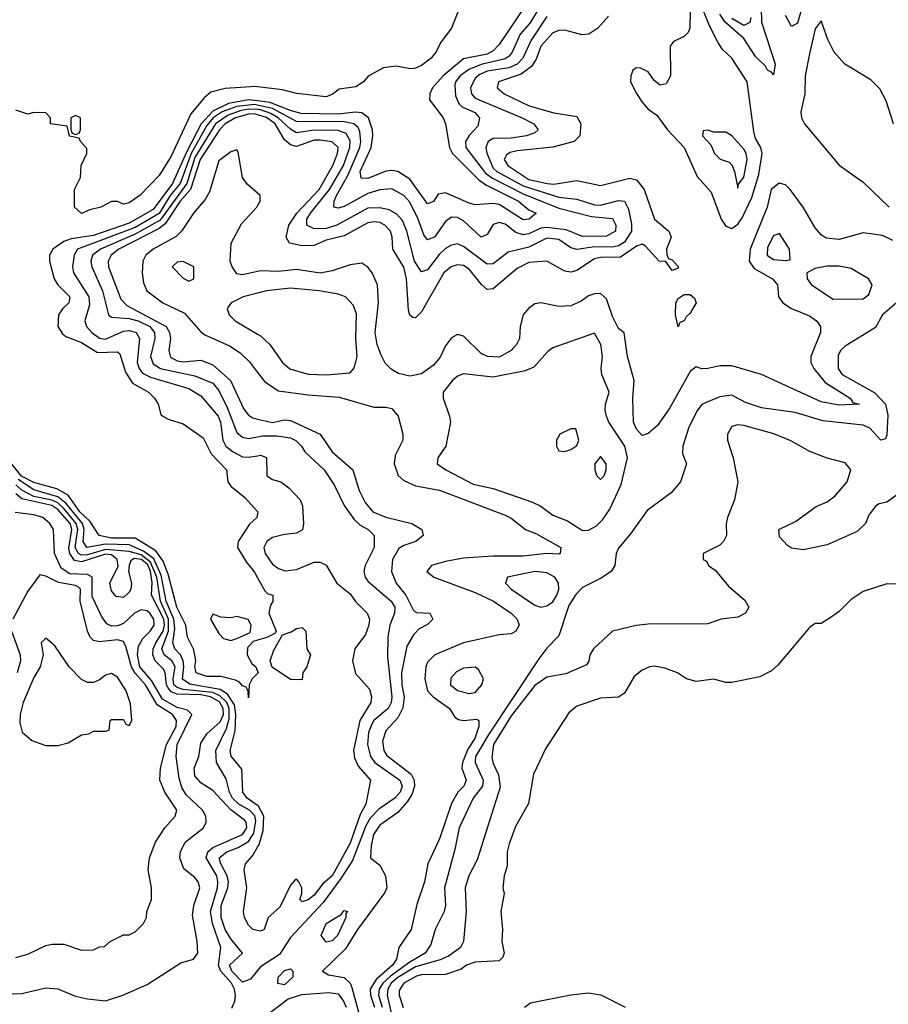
# Model space of a CAD drawing. Header units: inches. Extents: x 2348352 to 2479776, y 460422 to 613655.
# Tile 328 of 590: x 2409202 to 2412115, y 522779 to 526079. Entities that reach past the tile are written whole.
import ezdxf

# ---------------------------------------------------------------- set-up
doc = ezdxf.new("R2010")
doc.units = ezdxf.units.IN
doc.header["$MEASUREMENT"] = 0
doc.layers.add('C4502', color=7, linetype='Continuous')
doc.layers.add('C4512', color=7, linetype='Continuous')

msp = doc.modelspace()

# ---------------------------------------------------------------- linework, layer by layer
at = {"layer": 'C4502', "color": 4}
for points, elevation in [([(2410000, 525854), (2409994.7, 525854.7), (2409891.9, 525848.1), (2409843.8, 525836.2), (2409821.6, 525818.4), (2409776.6, 525763.4), (2409710, 525621.6), (2409670, 525556.2), (2409605.5, 525490), (2409570, 525464.7), (2409550, 525460.7), (2409530, 525469.3), (2409510.8, 525469.2), (2409474, 525450), (2409438, 525442), (2409410, 525429.2), (2409386, 525450), (2409386, 525510), (2409406, 525550), (2409408, 525590), (2409428, 525630), (2409427.3, 525647.3), (2409406, 525670), (2409402, 525682), (2409368.9, 525688.9), (2409362, 525722), (2409306, 525730), (2409306, 525750), (2409290, 525766), (2409250, 525768), (2409230, 525762), (2409190, 525775.3)], 56), ([(2410000, 525806.6), (2409970, 525810.4), (2409902.2, 525797.8), (2409850, 525772.3), (2409811.2, 525730), (2409762.8, 525637.2), (2409715.3, 525530), (2409650, 525442.2), (2409570, 525397.1), (2409450, 525355.9), (2409375.3, 525344.7), (2409350, 525335.6), (2409314, 525310), (2409302.6, 525290), (2409302.6, 525270), (2409317.6, 525210), (2409330.2, 525190.3), (2409370.4, 525150), (2409367.7, 525130), (2409345.5, 525110), (2409333, 525090), (2409330.5, 525050.5), (2409346, 525026), (2409357.1, 525017.1), (2409410, 524997.4), (2409463.5, 524963.5), (2409530, 524965.5), (2409538.5, 524958.6), (2409557.2, 524897.2), (2409580.4, 524860.4), (2409634, 524830), (2409654, 524810), (2409666.8, 524790), (2409676, 524756), (2409682, 524750), (2409699.8, 524739.8), (2409750, 524724), (2409817.4, 524677.4), (2409843.9, 524623.9), (2409896.3, 524570), (2409900.7, 524530), (2409910, 524516), (2409957.3, 524477.3), (2410000, 524431.1)], 64), ([(2410000, 525792.1), (2409990, 525794.4), (2409930, 525788.1), (2409881.8, 525770), (2409851.6, 525750), (2409830, 525724.4), (2409777.5, 525630), (2409740.1, 525530), (2409707.1, 525490), (2409670.4, 525429.6), (2409590, 525382.5), (2409396.4, 525310), (2409384.9, 525290), (2409379.5, 525250), (2409382.4, 525230), (2409434.3, 525150), (2409436.7, 525123.3), (2409421.3, 525070), (2409426.4, 525050), (2409444.4, 525030), (2409470, 525011.8), (2409490, 525007.9), (2409550, 525034.4), (2409570, 525036.9), (2409592.4, 525030), (2409604.2, 525010), (2409596.1, 524930), (2409602.7, 524910), (2409614.5, 524894.5), (2409640.7, 524880.7), (2409770, 524842.6), (2409810, 524818.4), (2409867.6, 524750), (2409875.2, 524730), (2409883.6, 524670), (2409894, 524650), (2409918, 524630), (2409950, 524613.7), (2409970, 524612.2), (2410000, 524617.4)], 68), ([(2410000, 525777.4), (2409970, 525779.1), (2409945.1, 525774.9), (2409901.1, 525758.9), (2409859.4, 525730), (2409790, 525616.8), (2409763.3, 525530), (2409673.5, 525406.5), (2409590, 525359.6), (2409473.7, 525310), (2409447, 525290), (2409441.1, 525270), (2409444.2, 525250), (2409480.3, 525170), (2409500.7, 525090), (2409510, 525082), (2409570, 525077.8), (2409599.3, 525070), (2409638.3, 525050), (2409654.9, 525030), (2409656.1, 525010), (2409641.5, 524950), (2409650, 524924.9), (2409674, 524910), (2409790, 524885.5), (2409850, 524860.3), (2409870, 524836.3), (2409898.6, 524778.6), (2409930, 524695.5), (2409950, 524679.5), (2409970, 524675.3), (2410000, 524680.6)], 72), ([(2410000, 525760), (2409990, 525762.9), (2409970, 525762), (2409926.5, 525750), (2409891.2, 525730), (2409872.8, 525710), (2409807.5, 525610), (2409775.4, 525510), (2409740.8, 525470), (2409690, 525394.3), (2409670, 525379.3), (2409534.9, 525310), (2409508.9, 525290), (2409499.6, 525270), (2409500.2, 525250), (2409541.6, 525141.6), (2409561.4, 525121.4), (2409693.1, 525050), (2409705.2, 525030), (2409707.6, 525010), (2409702, 524970), (2409708.3, 524948.3), (2409730, 524936), (2409750, 524931.6), (2409810, 524938), (2409850, 524922.6), (2409908.7, 524870), (2409953.8, 524773.8), (2409970, 524753), (2409984, 524744), (2410000, 524740.4)], 76), ([(2410000, 525496.9), (2409966, 525526), (2409949.6, 525549.6), (2409935.1, 525635.1), (2409930, 525642), (2409910, 525636.2), (2409870, 525605.2), (2409838.3, 525501.7), (2409824.1, 525475.9), (2409784.9, 525430), (2409745.2, 525370), (2409727.5, 525352.5), (2409650.4, 525310), (2409625.7, 525290), (2409614.9, 525270), (2409612.9, 525230), (2409617.4, 525197.4), (2409628.5, 525170), (2409682, 525130), (2409755.1, 525095.1), (2409810, 525032.4), (2409823.1, 525023.1), (2409905.5, 524985.5), (2409942, 524962), (2409972.6, 524932.6), (2410000, 524896.8)], 84), ([(2410000, 525235.1), (2409950, 525223.6), (2409930, 525227), (2409914.5, 525250), (2409907.6, 525270), (2409911.6, 525330), (2409945.7, 525394.3), (2409997.2, 525450), (2410000, 525454.7)], 84), ([(2410000, 525161.9), (2409952, 525150), (2409911.3, 525130), (2409902, 525118), (2409898, 525110), (2409904.7, 525090), (2409924.7, 525070), (2410000, 525024.8)], 88), ([(2410000, 523888), (2409982, 523870), (2409972, 523850), (2409970, 523806), (2409968.4, 523828.4), (2409962, 523842), (2409950, 523846), (2409939, 523859), (2409925.6, 523865.6), (2409877.2, 523877.2), (2409830, 523878), (2409794, 523890), (2409789.8, 523909.8), (2409793.2, 523930), (2409786.5, 523966.5), (2409765.1, 524010), (2409759.5, 524050), (2409729.8, 524110), (2409700.8, 524220.8), (2409683.8, 524263.8), (2409658.6, 524298.6), (2409590, 524340.9), (2409510, 524341.6), (2409469.4, 524350), (2409438.1, 524398.1), (2409404.1, 524430), (2409365.3, 524485.3), (2409326.7, 524506.7), (2409250, 524527.5), (2409208.8, 524548.8), (2409164.3, 524604.3)], 64), ([(2410000, 523445.1), (2409964.8, 523470), (2409951, 523490), (2409947.4, 523567.4), (2409911, 523611), (2409907.6, 523630), (2409924.6, 523695.4), (2409926.8, 523750), (2409922.9, 523782.9), (2409898.9, 523818.9), (2409874.5, 523834.5), (2409772.4, 523852.4), (2409748.2, 523868.2), (2409752.9, 523910), (2409750.7, 523930), (2409741.4, 523950), (2409723.1, 523970), (2409715.8, 523990), (2409722.3, 524037.7), (2409719.4, 524070), (2409694, 524130), (2409676.7, 524216.7), (2409651.7, 524271.7), (2409618.1, 524298.1), (2409570, 524318.5), (2409490, 524320.8), (2409428, 524310), (2409415.3, 524330), (2409419, 524370), (2409413, 524390), (2409357.9, 524457.9), (2409330, 524479.9), (2409250, 524503.4), (2409197.3, 524537.3)], 68), ([(2410000, 522892.7), (2409976.5, 522863.5), (2409950, 522853.3), (2409913.3, 522890), (2409905.4, 522910), (2409949, 522950), (2409910, 522998.4), (2409891.1, 523030), (2409878.2, 523070), (2409877.6, 523110), (2409900.4, 523170), (2409902, 523190), (2409898, 523210), (2409876.4, 523250), (2409871.6, 523270), (2409897, 523290), (2409935.2, 523304.8), (2409970, 523324.7), (2409987.8, 523352.2), (2409994.3, 523394.3), (2409990.4, 523410.4), (2409973.1, 523430), (2409937.4, 523450), (2409915.6, 523470), (2409905.7, 523490), (2409894.5, 523534.5), (2409862.4, 523590), (2409860.4, 523630), (2409896.1, 523703.9), (2409904.3, 523735.7), (2409904.8, 523770), (2409897.3, 523790), (2409873.4, 523813.4), (2409850, 523823.5), (2409750, 523834.3), (2409730, 523841.3), (2409719.8, 523850), (2409717.4, 523870), (2409723.8, 523910), (2409712.4, 523930), (2409686.4, 523950), (2409679, 523970), (2409701.3, 524030), (2409701.5, 524070), (2409674.2, 524130), (2409662.1, 524210), (2409641, 524261), (2409610, 524285.7), (2409570, 524296.6), (2409490, 524303.6), (2409430, 524285.1), (2409410, 524284.4), (2409399.8, 524290), (2409388.8, 524310), (2409397.7, 524370), (2409391.9, 524390), (2409350, 524441.1), (2409330, 524459.4), (2409310, 524469), (2409250, 524480.9), (2409210, 524502), (2409190, 524520.2)], 72), ([(2409913.3, 522766.7), (2409923.9, 522790), (2409926.3, 522810), (2409922.4, 522830), (2409912.2, 522850), (2409877.3, 522890), (2409869.4, 522909.4), (2409876.5, 522970), (2409849.1, 523050), (2409842.4, 523090), (2409865.5, 523170), (2409867.3, 523190), (2409863.4, 523210), (2409827.4, 523270), (2409833.1, 523290), (2409850, 523304.5), (2409950, 523348.4), (2409964.2, 523370), (2409962.3, 523390), (2409956.6, 523396.6), (2409910, 523430.8), (2409850, 523495.8), (2409810, 523521.7), (2409790, 523545.1), (2409787.4, 523570), (2409803.5, 523610), (2409810, 523654), (2409830, 523685.3), (2409874.1, 523725.9), (2409885.9, 523750), (2409885.2, 523770), (2409872.3, 523792.3), (2409842.3, 523810), (2409810, 523816.4), (2409730, 523818.2), (2409710, 523826), (2409699.9, 523839.9), (2409694.8, 523850), (2409690, 523891.6), (2409683.9, 523903.9), (2409657.2, 523930), (2409648.6, 523950), (2409650.5, 523970), (2409659, 523990), (2409683.2, 524030), (2409688, 524050), (2409686.1, 524070), (2409644.8, 524150), (2409647, 524193), (2409640.7, 524230), (2409631.8, 524251.8), (2409610.5, 524270), (2409586.6, 524273.4), (2409575.1, 524265), (2409569.2, 524250.8), (2409566.7, 524230), (2409576.8, 524190), (2409575.6, 524170), (2409570, 524160.5), (2409550, 524142.8), (2409525.8, 524145.8), (2409510, 524164.5), (2409504.4, 524190), (2409532.7, 524247.3), (2409529.8, 524270), (2409510, 524285), (2409490, 524287.4), (2409410, 524261.7), (2409386.2, 524266.2), (2409370, 524289.7), (2409367.5, 524307.5), (2409377.3, 524370), (2409371.4, 524390), (2409330, 524437.5), (2409310, 524450.8), (2409210, 524473.4), (2409189.5, 524489.5)], 76), ([(2409146.6, 522813.4), (2409210, 522815.3), (2409290, 522834.9), (2409330, 522830.6), (2409390, 522806.4), (2409430, 522797.1), (2409490, 522790.6), (2409548.7, 522810), (2409630, 522846), (2409742.3, 522917.7), (2409785.2, 522930), (2409799.6, 522950), (2409797.7, 522990), (2409782, 523078), (2409786.2, 523110), (2409806.3, 523170), (2409800.5, 523190), (2409790, 523204.5), (2409752.9, 523232.9), (2409739.5, 523270), (2409741.6, 523290), (2409757.5, 523322.5), (2409818.7, 523370), (2409828.2, 523390), (2409826.6, 523410), (2409815.1, 523430), (2409761.1, 523481.1), (2409746.2, 523506.2), (2409737, 523537), (2409727.2, 523610), (2409730.7, 523650), (2409779.5, 523750), (2409764.7, 523764.7), (2409730, 523774), (2409681.7, 523801.7), (2409644.7, 523864.7), (2409605.4, 523910), (2409597, 523950), (2409600.6, 523979.4), (2409614.9, 524005.1), (2409640.2, 524030), (2409652.9, 524050), (2409651.8, 524070), (2409638.3, 524090), (2409630, 524097.2), (2409610, 524101), (2409587.7, 524090), (2409550, 524055.3), (2409530, 524047.7), (2409510, 524046.2), (2409494.1, 524054.1), (2409477.3, 524077.3), (2409445.5, 524145.5), (2409445.1, 524210), (2409430, 524219.3), (2409370, 524221.9), (2409341.2, 524241.2), (2409319.4, 524290), (2409315.8, 524370), (2409304, 524390), (2409280.5, 524410), (2409250, 524419), (2409187.3, 524427.3)], 84), ([(2410000, 524423.3), (2409998, 524410), (2409972.4, 524387.6), (2409934.9, 524330), (2409933, 524310), (2409961.7, 524261.7), (2409990, 524226.8), (2410000, 524208.7)], 64), ([(2409190, 522936), (2409230, 522946.8), (2409290, 522976), (2409310, 522981), (2409350, 522981), (2409410, 522961), (2409450, 522962), (2409470, 522972), (2409487.3, 522972.7), (2409506, 522990), (2409550, 523012), (2409570, 523012), (2409590, 523022), (2409618, 523050), (2409628, 523070), (2409628.7, 523090), (2409644, 523130), (2409644, 523170), (2409633.2, 523230), (2409638, 523270), (2409658, 523322), (2409689.6, 523370.4), (2409724, 523410), (2409729.2, 523430), (2409689.3, 523490), (2409672.7, 523530), (2409675.1, 523570), (2409694.8, 523650), (2409726.8, 523710), (2409727.8, 523730), (2409715.3, 523750), (2409663.2, 523783.2), (2409624.2, 523850), (2409589.3, 523889.3), (2409577, 523910), (2409558.4, 523978.4), (2409550, 523994.5), (2409530, 524000.5), (2409470, 523993.3), (2409450, 523998.4), (2409438.4, 524010), (2409429.7, 524030), (2409405.6, 524130), (2409406.6, 524170), (2409398, 524178), (2409390, 524182.9), (2409332.6, 524192.6), (2409290, 524214), (2409270, 524218), (2409230, 524164), (2409179.5, 524070)], 88), ([(2409175.3, 524030), (2409203.6, 523950), (2409204.9, 523930), (2409194.3, 523890)], 88), ([(2410000, 523999.7), (2409984.7, 523995.3), (2409966, 523974), (2409964.7, 523950), (2409980.7, 523920.7), (2409994, 523910), (2410000, 523895)], 64), ([(2410000, 523026.3), (2409984, 523030), (2409970, 523044), (2409956, 523070), (2409952.7, 523090), (2409963.5, 523170), (2409955.6, 523230), (2409959.5, 523250), (2409983.5, 523276.5), (2410000, 523305.8)], 68)]:
    msp.add_lwpolyline(points, dxfattribs=dict(at, elevation=elevation))
for points, elevation in [([(2409390, 525758), (2409374, 525750), (2409374, 525710), (2409378, 525698), (2409390, 525694), (2409402, 525698), (2409406, 525710), (2409406, 525750)], 56), ([(2409750, 525268), (2409730, 525266), (2409714, 525250), (2409750, 525212), (2409770, 525202), (2409786, 525210), (2409786, 525250)], 88), ([(2409850, 524086), (2409842, 524070), (2409870, 524022), (2409885.4, 524005.4), (2409910, 523998), (2409930, 524004.7), (2409975.3, 524024.7), (2409978, 524050), (2409968.4, 524068.4), (2409930, 524079), (2409910, 524074), (2409876.4, 524076.4)], 64), ([(2409290, 524006), (2409274, 523990), (2409281, 523950), (2409271, 523910), (2409250, 523874), (2409214, 523790), (2409204, 523750), (2409202.8, 523722.8), (2409211.1, 523691.1), (2409242.8, 523662.8), (2409290, 523646.8), (2409330, 523646.8), (2409364.7, 523655.3), (2409410, 523682), (2409434.6, 523685.4), (2409450, 523694), (2409490, 523694), (2409502, 523698), (2409506, 523730), (2409510, 523734), (2409550, 523734), (2409558, 523718), (2409570, 523714), (2409578, 523730), (2409574, 523786), (2409559, 523830), (2409530, 523875.3), (2409510, 523888), (2409490, 523882), (2409470, 523866), (2409450, 523858), (2409430, 523858), (2409410, 523868), (2409368, 523910), (2409320.4, 523980.4)], 92)]:
    msp.add_lwpolyline(points, close=True, dxfattribs=dict(at, elevation=elevation))
at = {"layer": 'C4512', "color": 4}
for points, elevation in [([(2411863.6, 526256.4), (2411810, 526066.6), (2411790, 526056), (2411770, 526092.7)], 76), ([(2410912, 526147.9), (2410810, 525995.6), (2410790, 525974.3), (2410770, 525963.5), (2410690, 525947.1), (2410622.3, 525890), (2410586.3, 525850), (2410578, 525830), (2410577, 525810), (2410622.4, 525750), (2410630.5, 525730), (2410644, 525650), (2410654, 525630), (2410741.9, 525541.9), (2410764.9, 525524.9), (2410874.4, 525470), (2410910, 525442), (2410934, 525430), (2410911, 525410), (2410890, 525408.2), (2410810, 525459.6), (2410790, 525463), (2410730, 525458.7), (2410710, 525463.5), (2410630, 525498.9), (2410605.8, 525494.2), (2410590, 525469.2), (2410570, 525461.2), (2410510, 525544.2), (2410470, 525569.7), (2410450, 525573.5), (2410430, 525571), (2410370, 525546), (2410347.2, 525547.2), (2410344.5, 525570), (2410380.8, 525650), (2410386, 525690), (2410385, 525710), (2410371.8, 525750), (2410350, 525766.2), (2410328.9, 525768.9), (2410270, 525762.4), (2410144.8, 525764.8), (2410110, 525773.9), (2410041.5, 525801.5), (2410000, 525806.6)], 64), ([(2411687.9, 526172.1), (2411689.2, 526070), (2411735.6, 525930), (2411730, 525894), (2411723.3, 525903.3), (2411710, 525909.6), (2411703, 525923), (2411670, 525955.3), (2411630, 526015.3), (2411568.3, 526070), (2411550, 526096.8)], 76), ([(2410943.6, 526116.4), (2410913.4, 526066.6), (2410880.9, 526030), (2410854, 525970), (2410843.5, 525956.5), (2410830, 525947.1), (2410750, 525928.5), (2410708.3, 525911.7), (2410679.5, 525890), (2410663.1, 525870), (2410661.1, 525858.9), (2410663.2, 525823.2), (2410675.8, 525795.8), (2410686.4, 525786.4), (2410727.9, 525767.9), (2410743.7, 525750), (2410738, 525722), (2410709.1, 525690.9), (2410697, 525670), (2410698, 525650), (2410764.5, 525564.5), (2410787.2, 525547.2), (2410890, 525495.5), (2411010, 525447.1), (2411119.5, 525419.5), (2411190, 525412.2), (2411201.6, 525390), (2411200.5, 525370), (2411170, 525353.3), (2411090, 525352.6), (2411034.2, 525374.2), (2410970, 525382.6), (2410950, 525379.8), (2410910, 525361.4), (2410890, 525357.6), (2410865.7, 525365.7), (2410830, 525393.7), (2410810, 525398.7), (2410790, 525392), (2410770, 525359.3), (2410750, 525349.6), (2410690, 525404.2), (2410670, 525416.2), (2410650, 525417), (2410630, 525402.7), (2410592.7, 525350), (2410570, 525340.9), (2410557.4, 525357.4), (2410538.7, 525410), (2410510, 525467.3), (2410490, 525489.6), (2410450, 525511.6), (2410410, 525508), (2410370, 525496.4), (2410290, 525453), (2410270, 525446.6), (2410255.3, 525450), (2410256.3, 525470), (2410264.5, 525490), (2410303.1, 525556.9), (2410342.5, 525650), (2410346.2, 525670), (2410343.1, 525703.1), (2410336.9, 525716.9), (2410322.9, 525730), (2410290, 525736.8), (2410130, 525737.8), (2410050, 525780.9), (2410000, 525792.1)], 68), ([(2411450.2, 526110), (2411449.2, 526050.8), (2411443.7, 526036.3), (2411430, 526022), (2411394.6, 526005.4), (2411383.7, 525990), (2411384, 525890), (2411370, 525864), (2411350, 525859), (2411330, 525875.3), (2411310, 525904), (2411283.5, 525916.5), (2411270, 525917.2), (2411258, 525910), (2411251, 525890), (2411250.8, 525870), (2411270, 525831), (2411290, 525802.8), (2411310, 525778.8), (2411338.4, 525758.4), (2411374.9, 525710), (2411430.2, 525650.2), (2411473.5, 525553.5), (2411521.1, 525501.1), (2411554.4, 525410), (2411570, 525387.3), (2411590, 525379.1), (2411610, 525393.4), (2411625.2, 525414.8), (2411657, 525483), (2411680.6, 525559.4), (2411691.5, 525630), (2411687.1, 525650), (2411670, 525680.9), (2411663.5, 525703.5), (2411642, 525870), (2411589.6, 525950), (2411559.3, 525979.3), (2411543.7, 526003.7), (2411516.5, 526056.4), (2411490, 526122.2)], 84), ([(2410672.3, 526107.7), (2410650.4, 526050), (2410615.8, 526004.2), (2410598, 525970), (2410581.6, 525950), (2410550, 525925.6), (2410530, 525916), (2410514, 525914), (2410463.2, 525923.2), (2410422.5, 525917.5), (2410370.5, 525889.5), (2410354.8, 525870), (2410330, 525853.2), (2410273.7, 525846.3), (2410250, 525827.8), (2410230, 525819.7), (2410130, 525831.5), (2410083.6, 525843.6), (2410000, 525854)], 56), ([(2411176.5, 526090), (2411141.3, 526050), (2411110.6, 526030), (2411087.5, 526027.5), (2411030, 526043.6), (2411010, 526042.9), (2410990, 526035.1), (2410950.3, 525990), (2410934.1, 525945.9), (2410918.7, 525921.3), (2410884.3, 525895.7), (2410807.3, 525870), (2410802.8, 525850), (2410827.3, 525830), (2410910.8, 525790), (2410993.6, 525766.4), (2411070, 525754.8), (2411084, 525730), (2411080.7, 525690), (2411061, 525670), (2410990, 525651.1), (2410870, 525639.7), (2410846.8, 525633.2), (2410834.4, 525625.6), (2410826.7, 525610), (2410839.3, 525590), (2410910, 525543.5), (2410970.8, 525529.2), (2410992.8, 525527.2), (2411070, 525539.5), (2411150, 525523.1), (2411248, 525548), (2411270, 525542), (2411296.3, 525510), (2411330.7, 525410.7), (2411378.8, 525370), (2411386.8, 525350), (2411371.3, 525310), (2411372, 525292), (2411378, 525278), (2411390, 525274), (2411410, 525252), (2411410, 525246), (2411390, 525238), (2411368.4, 525268.4), (2411346, 525270), (2411300.2, 525320.2), (2411290, 525326), (2411270, 525319.6), (2411216.8, 525283.2), (2411150, 525282.2), (2411130, 525276.9), (2411070, 525238.3), (2411050, 525233), (2411030, 525235.6), (2410969.6, 525269.6), (2410910, 525265.4), (2410870, 525244.7), (2410790, 525176.2), (2410770, 525174.5), (2410751.1, 525191.1), (2410710, 525243), (2410690, 525255.1), (2410670, 525256.9), (2410649.2, 525250.8), (2410624.9, 525230), (2410550, 525099.5), (2410530, 525079.3), (2410520.9, 525080.9), (2410510, 525088), (2410505.6, 525105.6), (2410499.8, 525210), (2410490, 525249.2), (2410453, 525310), (2410451, 525350), (2410445.4, 525370), (2410427, 525390), (2410410, 525399.1), (2410390, 525401.7), (2410370, 525397.7), (2410290, 525354.2), (2410230, 525339.8), (2410190, 525322), (2410150, 525320.9), (2410107.6, 525330), (2410096.4, 525350), (2410105.3, 525390), (2410132, 525430), (2410207, 525510), (2410252.8, 525590), (2410268.5, 525630), (2410270.7, 525650.7), (2410250, 525669.7), (2410210, 525674.4), (2410190, 525674.4), (2410130, 525654), (2410110, 525659.7), (2410090, 525675.6), (2410058.9, 525730), (2410030, 525751.4), (2410000, 525760)], 76), ([(2410970, 526089.6), (2410917.3, 526010), (2410889.1, 525950), (2410870.3, 525930), (2410842.5, 525917.5), (2410770, 525906.2), (2410744.7, 525895.3), (2410730, 525882.4), (2410713.4, 525850), (2410717.4, 525830), (2410730, 525815.3), (2410887.3, 525750), (2410926.8, 525730), (2410940.7, 525710), (2410930, 525699.3), (2410902, 525690), (2410850, 525682), (2410790, 525680.5), (2410773.4, 525670), (2410765.3, 525650), (2410768.7, 525631.3), (2410790, 525581.5), (2410802.3, 525570), (2410890, 525521.7), (2411010, 525483.8), (2411070, 525476.9), (2411130, 525457.8), (2411150, 525457.3), (2411210, 525472.9), (2411230, 525470.4), (2411243.9, 525443.9), (2411254, 525394), (2411253.2, 525370), (2411230, 525333.5), (2411210, 525320.3), (2411190, 525316.2), (2411130, 525317.5), (2411070, 525308.3), (2411050, 525314.7), (2411010, 525341.7), (2410970, 525346.3), (2410910, 525316), (2410839.9, 525300.1), (2410790, 525260.7), (2410770, 525259.6), (2410690, 525318.4), (2410670, 525327.3), (2410650, 525322.9), (2410630, 525311.5), (2410608.5, 525291.5), (2410570, 525240.7), (2410550, 525234), (2410525.8, 525270), (2410500.4, 525370), (2410486.3, 525406.3), (2410467.4, 525427.4), (2410441.5, 525441.5), (2410410, 525448.6), (2410370, 525447.4), (2410265.5, 525390), (2410230, 525378.8), (2410190, 525377.4), (2410165.1, 525390), (2410165.7, 525410), (2410177.3, 525430), (2410241.5, 525510), (2410288.2, 525590), (2410309, 525650), (2410310, 525673.2), (2410297.6, 525697.6), (2410270, 525707.9), (2410190, 525709), (2410130, 525699.2), (2410110, 525711.8), (2410069, 525750), (2410044.2, 525764.2), (2410010, 525776.8), (2410000, 525777.4)], 72), ([(2411653.8, 526086.2), (2411650, 526069), (2411630, 526059.2), (2411590, 526082.9)], 72), ([(2412132, 525730), (2412107.2, 525807.2), (2412086.8, 525846.8), (2412056.6, 525876.6), (2411969, 525930), (2411933.2, 525970), (2411911.9, 526011.9), (2411890, 526075.3), (2411870, 526048), (2411850, 525964), (2411836, 525890), (2411834.4, 525830), (2411821.7, 525770), (2411823.7, 525750), (2411833.4, 525730), (2411950, 525590.7), (2412030, 525534.4), (2412118, 525450)], 84), ([(2412130, 525339), (2412095.6, 525355.6), (2412030, 525364.5), (2411950, 525341.6), (2411906.9, 525346.9), (2411890, 525358), (2411870, 525380.9), (2411829.6, 525450), (2411785.6, 525510), (2411770, 525525.6), (2411748.6, 525531.4), (2411722, 525510), (2411708.5, 525450), (2411651.6, 525310), (2411648.4, 525270), (2411665.2, 525245.3), (2411726.8, 525210), (2411742.8, 525190), (2411746.8, 525150), (2411761, 525130), (2411790, 525110.7), (2411850, 525086), (2411874, 525070), (2411887.7, 525050), (2411887.7, 525030), (2411855.5, 524950), (2411855.5, 524930), (2411865.3, 524910), (2411903, 524863), (2411986.8, 524810), (2411995.3, 524795.3), (2412018, 524790), (2411950, 524787.4), (2411890, 524798.2), (2411690, 524889.5), (2411590, 524918.9), (2411550, 524919.1), (2411509.4, 524909.4), (2411489.2, 524909.2), (2411470, 524915.3), (2411450, 524899.3), (2411382.5, 524777.5), (2411341.1, 524718.9), (2411310, 524692), (2411290, 524685.2), (2411270, 524706), (2411260.5, 524730), (2411258.3, 524810), (2411262.6, 524870), (2411240.5, 524950), (2411229.2, 525029.2), (2411210, 525044), (2411190, 525084), (2411170, 525142.7), (2411150, 525160.7), (2411130, 525160.5), (2411110, 525152.8), (2411084.8, 525135.2), (2411050, 525119.6), (2411010, 525117), (2410950, 525129.4), (2410930, 525126.6), (2410910, 525112.3), (2410890.6, 525090), (2410880.5, 525050), (2410878, 525010), (2410867.7, 524990), (2410850.7, 524970), (2410810, 524948), (2410770.4, 524949.6), (2410750, 524959.6), (2410690, 525018), (2410670, 525023.7), (2410650, 525012.7), (2410630, 524985.2), (2410611.7, 524948.3), (2410590, 524920.9), (2410550, 524891.8), (2410510, 524884.5), (2410473, 524893), (2410447.9, 524907.9), (2410427.8, 524927.8), (2410414.7, 524954.7), (2410401.3, 524990), (2410394.7, 525030), (2410405.3, 525130), (2410402, 525190), (2410384.5, 525230), (2410370, 525249.3), (2410350, 525262.7), (2410310, 525257.6), (2410250, 525236.8), (2410210, 525229.8), (2410130, 525241), (2410070, 525235.1), (2410010, 525237.4), (2410000, 525235.1)], 84), ([(2410000, 525454.7), (2410009.2, 525470), (2410009.1, 525489.1), (2410000, 525496.9)], 84), ([(2410000, 525024.8), (2410010, 525018.8), (2410040.7, 524990), (2410084, 524930), (2410108.6, 524908.6), (2410170, 524890.4), (2410230, 524888.5), (2410310, 524894.8), (2410322.7, 524910), (2410330, 524932), (2410334, 524950), (2410329.6, 525010), (2410331.9, 525091.9), (2410321.2, 525121.2), (2410295.3, 525150), (2410270, 525159.3), (2410206, 525170), (2410110, 525178.7), (2410030.5, 525169.5), (2410000, 525161.9)], 88), ([(2412142, 525130), (2412094.8, 525090), (2412072.3, 525047.7), (2411970, 524985.1), (2411954.9, 524970), (2411946.7, 524953.3), (2411946.4, 524910), (2411960.5, 524890), (2412070, 524828.5), (2412105.3, 524790), (2412113.7, 524753.7), (2412110, 524686), (2412105.4, 524674.6), (2412090, 524669.2), (2412052.3, 524710), (2412030, 524719.6), (2411894.8, 524734.8), (2411802.5, 524762.5), (2411690, 524777.6), (2411635.6, 524795.6), (2411590, 524820.9), (2411550, 524815.1), (2411503.9, 524796.1), (2411490, 524789.3), (2411475.5, 524770), (2411446.4, 524713.6), (2411425.5, 524650), (2411424.9, 524624.9), (2411438, 524590), (2411418, 524530), (2411386.8, 524493.2), (2411305.8, 524434.2), (2411250, 524355.3), (2411210, 524308), (2411202.8, 524290), (2411198, 524250), (2411186, 524230), (2411150, 524206), (2411090, 524176), (2411067, 524153), (2411043.9, 524116.1), (2411010, 524014), (2410970, 523972.7), (2410943, 523937), (2410775.2, 523684.8), (2410731.2, 523610), (2410729.3, 523589.3), (2410756, 523530), (2410754, 523510), (2410722.4, 523470), (2410675.8, 523370), (2410661.8, 523298.2), (2410627, 523170), (2410630.3, 523110), (2410626, 523090), (2410595.8, 523030), (2410580.9, 522979.1), (2410561.6, 522950), (2410510, 522920.6), (2410446, 522874), (2410420.1, 522850), (2410407.9, 522830), (2410406, 522810), (2410417.6, 522770)], 88), ([(2410000, 524896.8), (2410024.6, 524864.6), (2410070, 524835.3), (2410170, 524821.3), (2410273.5, 524813.5), (2410390, 524780.5), (2410430, 524780.7), (2410450, 524776), (2410471, 524750), (2410486.8, 524690), (2410486.8, 524670), (2410461.7, 524618.3), (2410458.4, 524590), (2410471.6, 524551.6), (2410490, 524534.4), (2410530, 524516.5), (2410610, 524502), (2410830, 524418), (2410850, 524408), (2410898.8, 524370), (2410935.2, 524355.3), (2411017.3, 524310), (2411014.8, 524290), (2411010, 524287.6), (2410969.7, 524289.7), (2410890, 524280.9), (2410790, 524281.1), (2410690, 524274), (2410630, 524263.5), (2410582.8, 524250), (2410567.7, 524230), (2410591, 524210), (2410730, 524159.6), (2410790.6, 524130), (2410850.6, 524090), (2410870.6, 524070), (2410877.3, 524050), (2410866, 524030), (2410850, 524020.9), (2410810, 524017.6), (2410690, 523991), (2410594, 523950), (2410570, 523926), (2410564.4, 523910), (2410560.9, 523870), (2410570.3, 523830), (2410589.3, 523809.3), (2410644, 523770), (2410661.4, 523741.4), (2410673.4, 523733.4), (2410690, 523730.5), (2410734.8, 523734.8), (2410742, 523730), (2410741.6, 523710), (2410728.7, 523670), (2410705.4, 523634.6), (2410687.6, 523590), (2410685.2, 523570), (2410699.6, 523530), (2410691.7, 523510), (2410671.7, 523490), (2410650, 523452), (2410610, 523333.2), (2410570.7, 523250), (2410559.5, 523190), (2410533.7, 523113.7), (2410514.9, 523030), (2410473.4, 522970), (2410465.5, 522930), (2410452.9, 522910), (2410398, 522862), (2410377.4, 522830), (2410378.4, 522810), (2410392.6, 522770)], 84), ([(2410000, 524740.4), (2410050, 524728.9), (2410090, 524737.4), (2410110, 524735.3), (2410210.4, 524690), (2410250.4, 524630), (2410318.9, 524570), (2410340.4, 524500.4), (2410361, 524461), (2410386.4, 524430), (2410430, 524411.5), (2410517.3, 524390), (2410550.4, 524370), (2410555.5, 524350), (2410530.7, 524330), (2410490, 524316.9), (2410473.3, 524306.7), (2410452.7, 524270), (2410448.5, 524230), (2410464.6, 524190), (2410497.4, 524150), (2410521.2, 524101.2), (2410532.3, 524092.3), (2410578, 524090), (2410587.7, 524070), (2410570, 524052.3), (2410542.3, 524037.7), (2410523.2, 524016.8), (2410500.7, 523979.3), (2410482.6, 523890), (2410483.8, 523850), (2410491.2, 523808.8), (2410487.6, 523772.4), (2410470, 523739.6), (2410430, 523695.1), (2410419.2, 523660.8), (2410423.1, 523630), (2410433.3, 523613.3), (2410514.9, 523550), (2410525.2, 523530), (2410526.5, 523510), (2410517.5, 523482.5), (2410502.1, 523457.9), (2410470, 523422.4), (2410410, 523379.5), (2410388.7, 523348.7), (2410380.4, 523310), (2410378.8, 523270), (2410410, 523244.9), (2410428.9, 523210), (2410433.1, 523170), (2410426.7, 523153.3), (2410334.6, 523030), (2410294.8, 522965.2), (2410218, 522890), (2410238, 522878), (2410290, 522868.7), (2410310, 522850.5), (2410315.9, 522835.9), (2410339.7, 522750)], 76), ([(2412161.1, 524498.9), (2412110, 524462), (2412083.6, 524456.4), (2412071.6, 524448.4), (2412050, 524418), (2412038, 524390), (2412010, 524364), (2411910, 524319), (2411830, 524302), (2411790, 524308), (2411776.4, 524316.4), (2411750, 524346), (2411748, 524370), (2411803.1, 524396.9), (2411872.9, 524447.1), (2411910, 524462.8), (2411936.6, 524483.4), (2411977.2, 524530), (2411989, 524570), (2411970, 524594), (2411910, 524609.3), (2411851.9, 524631.9), (2411787.8, 524667.8), (2411731.2, 524691.2), (2411630, 524719.3), (2411610, 524721.2), (2411590, 524715.3), (2411576, 524690), (2411576, 524670), (2411594.8, 524610), (2411610.7, 524530), (2411598.8, 524470), (2411576, 524410), (2411571.3, 524390), (2411572, 524350), (2411562, 524330), (2411550, 524318), (2411494, 524290), (2411494, 524270), (2411504.7, 524264.7), (2411512, 524250), (2411534.4, 524234.4), (2411579.8, 524179.8), (2411633.7, 524133.7), (2411646.8, 524110), (2411636, 524090), (2411610, 524076.2), (2411554, 524070), (2411510, 524054), (2411310, 524053.2), (2411269, 524049), (2411190, 524029.2), (2411126.8, 523970), (2411114, 523950), (2411110.5, 523929.5), (2411102.8, 523917.2), (2411033.7, 523886.3), (2410970, 523875.1), (2410930, 523847.3), (2410850, 523746), (2410791.6, 523650), (2410785.8, 523605.8), (2410790, 523586), (2410807.7, 523547.7), (2410813.7, 523506.3), (2410736.2, 523263.8), (2410708.5, 523210), (2410695.5, 523170), (2410699.1, 523090), (2410690.6, 522990), (2410680.5, 522970), (2410639.8, 522940.2), (2410612.3, 522927.7), (2410530, 522905.2), (2410470, 522868.5), (2410447.5, 522850), (2410436.3, 522830), (2410434.6, 522810), (2410452.1, 522730)], 92), ([(2410000, 524680.6), (2410016.4, 524683.6), (2410064.5, 524684.5), (2410110, 524677.6), (2410128.7, 524668.7), (2410147.3, 524650), (2410158.8, 524630), (2410222.8, 524570), (2410258, 524518), (2410290.3, 524450.4), (2410323.7, 524403.7), (2410344.4, 524384.4), (2410371.3, 524370), (2410391, 524350), (2410390.5, 524310), (2410360.3, 524250), (2410356.5, 524230), (2410361.1, 524210), (2410370, 524197.1), (2410448, 524130), (2410460.3, 524110), (2410459.5, 524090), (2410443.1, 524050), (2410436.9, 524010), (2410436.1, 523943.9), (2410450.2, 523810), (2410447.4, 523790), (2410437.4, 523770), (2410390.3, 523730), (2410382.6, 523717.4), (2410372.4, 523690), (2410369.1, 523650), (2410378.3, 523610), (2410393.1, 523590), (2410476.5, 523530), (2410484.6, 523510), (2410477.7, 523490), (2410460.3, 523470), (2410406.7, 523433.3), (2410377.5, 523402.5), (2410363.2, 523376.8), (2410318.5, 523261.5), (2410279.6, 523200.4), (2410219.8, 523120.2), (2410110, 523002.9), (2410073.6, 522946.4), (2410010, 522905.1), (2410000, 522892.7)], 72), ([(2410000, 524617.4), (2410010, 524619.1), (2410030, 524611), (2410031, 524550), (2410050, 524537.3), (2410078, 524530), (2410104.7, 524510), (2410142.8, 524470), (2410150.7, 524450), (2410154, 524390), (2410150.4, 524369.6), (2410130, 524358), (2410090, 524354), (2410050, 524342.9), (2410030.7, 524330), (2410020.5, 524310), (2410026, 524290), (2410050, 524254), (2410070, 524239.3), (2410092.1, 524232.1), (2410130, 524235.8), (2410190, 524261), (2410210, 524261), (2410230, 524251), (2410266, 524190), (2410310, 524154.8), (2410328.5, 524128.5), (2410367.3, 524090), (2410375.5, 524070), (2410373.4, 524050), (2410362, 524018), (2410326, 523970), (2410318.7, 523930), (2410327.8, 523887.8), (2410375.3, 523835.3), (2410382.4, 523810), (2410379.3, 523790), (2410343.2, 523730), (2410321.7, 523630), (2410325.4, 523605.4), (2410337.3, 523577.3), (2410378.8, 523530), (2410363.1, 523450), (2410344.5, 523415.5), (2410310, 523319.5), (2410250.2, 523210), (2410218, 523182), (2410190, 523145.1), (2410170, 523129.5), (2410150, 523122), (2410142, 523130), (2410148.7, 523150), (2410148, 523170), (2410138, 523190), (2410130, 523198), (2410125.4, 523194.6), (2410110, 523178), (2410074.8, 523105.2), (2410036, 523070), (2410022, 523030), (2410010, 523024), (2410000, 523026.3)], 68), ([(2410000, 524431.1), (2410001, 524430), (2410000, 524423.3)], 64), ([(2410000, 524208.7), (2410024.5, 524164.5), (2410034.8, 524154.8), (2410051, 524150), (2410051.1, 524128.9), (2410043.6, 524116.4), (2410038, 524090), (2410062, 524030), (2410058, 524022), (2410031.3, 524008.7), (2410000, 523999.7)], 64), ([(2412207.3, 524187.3), (2412110, 524188.7), (2412030, 524162), (2411990, 524135.3), (2411950, 524095.3), (2411923.5, 524076.5), (2411890, 524055.3), (2411870, 524055.3), (2411850, 524042), (2411744.5, 523915.5), (2411723.5, 523896.5), (2411683.5, 523876.5), (2411590, 523858), (2411570, 523858), (2411530, 523868.7), (2411470, 523861.2), (2411438, 523870), (2411408, 523890), (2411365.6, 523905.6), (2411330, 523912.7), (2411314, 523910), (2411290, 523899), (2411262.5, 523877.5), (2411230, 523822), (2411210, 523808.7), (2411150, 523805.2), (2411070, 523778), (2411044, 523756), (2410965.2, 523634.8), (2410925.7, 523550), (2410908.1, 523451.9), (2410864.8, 523375.2), (2410843.1, 523316.9), (2410837.1, 523290), (2410836.4, 523243.6), (2410826.8, 523210), (2410822.8, 523170), (2410826.8, 523150), (2410815.5, 523090), (2410821, 523030), (2410818.8, 522990), (2410826.8, 522950), (2410822.8, 522937.2), (2410810, 522925.2), (2410730, 522920.7), (2410701, 522910), (2410683, 522897), (2410630, 522879.3), (2410550, 522878.3), (2410532.9, 522872.9), (2410490.7, 522850), (2410474.9, 522825.1), (2410474.4, 522810), (2410488.2, 522768.2)], 96), ([(2410000, 523895), (2410002, 523890), (2410000, 523888)], 64), ([(2410000, 523305.8), (2410005.1, 523314.9), (2410018.4, 523361.6), (2410021.5, 523410), (2410003, 523443), (2410000, 523445.1)], 68), ([(2410023.1, 522736.9), (2410102.4, 522797.6), (2410148.1, 522811.9), (2410238.7, 522818.7), (2410270, 522814), (2410288.4, 522790), (2410296.9, 522770)], 72), ([(2410895.3, 522770), (2410915.5, 522784.5), (2411050.6, 522810.6), (2411110, 522817.3), (2411150.6, 522810.6), (2411232, 522770)], 96)]:
    msp.add_lwpolyline(points, dxfattribs=dict(at, elevation=elevation))
for points, elevation in [([(2411510, 525708), (2411494, 525706), (2411492, 525690), (2411519.8, 525659.8), (2411532, 525630), (2411551.1, 525611.1), (2411581, 525601), (2411590, 525592), (2411598.8, 525570), (2411610, 525514), (2411612.3, 525527.7), (2411630, 525551.3), (2411642, 525610), (2411638.4, 525630), (2411630, 525645.2), (2411590, 525689.2), (2411570, 525701.2), (2411530, 525702)], 88), ([(2411750, 525362), (2411730, 525354), (2411710, 525315.3), (2411708.2, 525290), (2411730, 525274.8), (2411770, 525272), (2411786, 525274), (2411784, 525310)], 88), ([(2411950, 525252.3), (2411910, 525252.3), (2411870, 525245.2), (2411842, 525230), (2411842.8, 525210), (2411857.3, 525190), (2411930, 525142), (2412030, 525142.8), (2412050, 525158), (2412061.2, 525190), (2412048.7, 525210), (2411990, 525245.2)], 88), ([(2411410, 525049), (2411401.2, 525090), (2411402.7, 525130), (2411410, 525144.7), (2411430, 525158), (2411450, 525158), (2411465.4, 525145.4), (2411470.5, 525130), (2411450, 525095.3), (2411436.8, 525083.2), (2411430, 525069.2), (2411416, 525064)], 76), ([(2411130, 525028.7), (2410990, 524979.3), (2410972.8, 524967.2), (2410926.2, 524913.8), (2410897.6, 524902.4), (2410790, 524880.5), (2410690, 524892), (2410670, 524883.7), (2410654, 524870), (2410622, 524830), (2410622, 524810), (2410644, 524750), (2410646.8, 524730), (2410630.8, 524650), (2410604.7, 524610), (2410602, 524590), (2410631, 524570), (2410722.6, 524522.6), (2410790, 524507.6), (2410921.7, 524461.7), (2410950, 524448), (2410990, 524418), (2411039.5, 524399.5), (2411090, 524367.3), (2411110, 524367.7), (2411136.9, 524383.1), (2411156.9, 524403.1), (2411181.5, 524438.6), (2411219.1, 524520.9), (2411240.5, 524610), (2411231.3, 524650), (2411178, 524730), (2411169.5, 524750), (2411165.1, 524770), (2411167, 524790), (2411179.3, 524830), (2411154.5, 524890), (2411152, 524910), (2411156.2, 524950), (2411151.3, 524990)], 88), ([(2411050, 524708), (2411014, 524690), (2411002, 524670), (2411002, 524650), (2411010, 524634), (2411030, 524632), (2411050, 524638), (2411070, 524652), (2411077.2, 524670), (2411067.3, 524707.3)], 92), ([(2411150, 524615.3), (2411131.3, 524590), (2411131.3, 524570), (2411138, 524550), (2411150, 524538), (2411162, 524550), (2411168.7, 524570), (2411168.7, 524590)], 92), ([(2410930, 524229.5), (2410838, 524210), (2410831, 524190), (2410850.8, 524170), (2410930, 524117.1), (2410950, 524110.4), (2410970, 524114.4), (2410990, 524127.7), (2411003.6, 524150), (2411009.6, 524170), (2411009.5, 524190), (2410997.2, 524210), (2410970, 524225.1)], 88), ([(2410150, 523866), (2410110, 523868), (2410048.7, 523908.7), (2410042, 523930), (2410054.6, 523965.4), (2410083.1, 524016.9), (2410113.2, 524026.8), (2410130, 524038), (2410150, 524042), (2410162, 524030), (2410164.7, 523970), (2410178, 523950), (2410164.7, 523910), (2410152, 523890)], 64), ([(2410730, 523909), (2410690, 523906), (2410666.6, 523893.4), (2410648.4, 523871.6), (2410647.3, 523850), (2410670.4, 523830.4), (2410710, 523820.4), (2410730, 523824.4), (2410751.8, 523850), (2410758, 523870), (2410741.2, 523901.2)], 88), ([(2410230, 522987.6), (2410213.6, 523010), (2410229.8, 523050.2), (2410280.2, 523079.8), (2410290, 523093.4), (2410302, 523090), (2410296, 523084), (2410295.5, 523070), (2410268.4, 523010), (2410250, 522991.6)], 72), ([(2410090, 522844.7), (2410068.5, 522848.4), (2410069.6, 522870), (2410090, 522892.7), (2410110, 522898.4), (2410118.4, 522890), (2410118.3, 522870)], 72)]:
    msp.add_lwpolyline(points, close=True, dxfattribs=dict(at, elevation=elevation))

doc.saveas('drawing.dxf')
